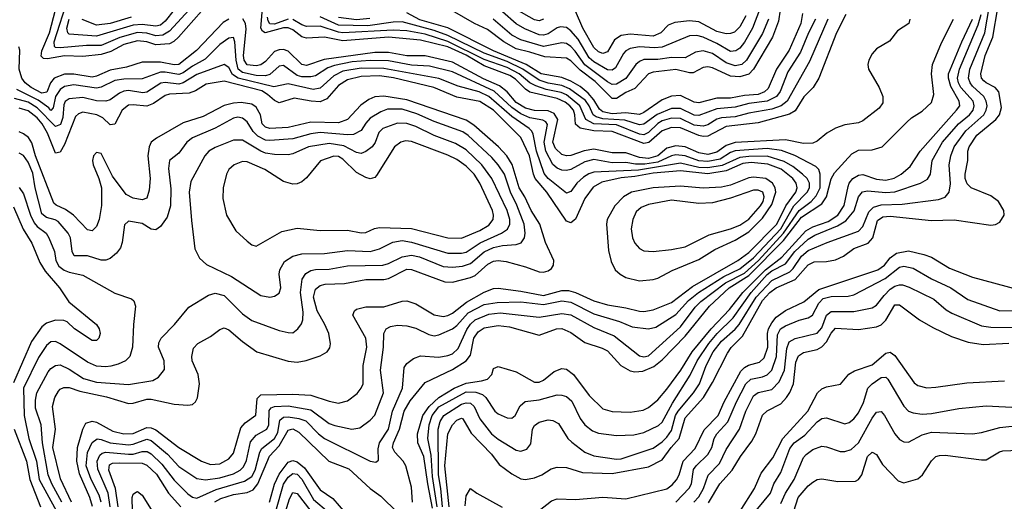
# Model space of a CAD drawing. Header units: inches. Extents: x 990535 to 1117859, y 769386 to 892122.
# Tile 385 of 656: x 1084593 to 1088910, y 795354 to 797467. Entities that reach past the tile are written whole.
import ezdxf

# ---------------------------------------------------------------- set-up
doc = ezdxf.new("R2010")
doc.units = ezdxf.units.IN
doc.header["$MEASUREMENT"] = 0
doc.layers.add('B0789', color=7, linetype='Continuous')

msp = doc.modelspace()

# ---------------------------------------------------------------- linework, layer by layer
at = {"layer": 'B0789', "color": 5}
for points, elevation in [([(1085353.4, 797530), (1085250, 797417), (1085221.1, 797398.9), (1085190, 797396.2), (1085150, 797407.8), (1085110, 797411), (1085031.5, 797388.5), (1084950, 797353.8), (1084886.4, 797353.6), (1084770, 797343.6), (1084750, 797346), (1084744.9, 797350), (1084743.9, 797370), (1084807.5, 797567.5)], 2960), ([(1085390, 797505.3), (1085289.4, 797390), (1085269, 797371), (1085250, 797361.9), (1085190, 797357.5), (1085150, 797370.7), (1085110, 797375.1), (1085050, 797358.6), (1084991.9, 797328.1), (1084950, 797314), (1084870, 797306.1), (1084790, 797308.1), (1084715.5, 797295.5), (1084697.1, 797297.1), (1084687.4, 797307.4), (1084690.4, 797330), (1084723.4, 797410), (1084749.9, 797509.9)], 2980), ([(1085270, 797510), (1085230, 797460.1), (1085210, 797444), (1085190, 797439.1), (1085130, 797446.4), (1085090, 797443.9), (1084930, 797395), (1084810, 797404.3), (1084803.8, 797410), (1084799.3, 797430), (1084809.4, 797470)], 2940), ([(1088215.1, 797490), (1088174.4, 797410), (1088096.8, 797210), (1088071.7, 797170), (1088031.5, 797128.5), (1087992.5, 797067.5), (1087967.3, 797052.7), (1087830, 797014.3), (1087690, 796998.7), (1087610, 796956.5), (1087590, 796954.8), (1087570, 796959.6), (1087490, 796992.4), (1087450, 796994.4), (1087410, 796980.1), (1087351.5, 796928.5), (1087330, 796924.5), (1087190, 796976.7), (1087110, 796980.1), (1087050, 796991.7), (1087029.3, 797009.3), (1087027.5, 797050), (1087021.2, 797070), (1087005, 797090), (1086984.9, 797104.9), (1086950, 797121.3), (1086829.8, 797149.8), (1086810, 797162.8), (1086766.2, 797206.2), (1086742, 797222), (1086630, 797265.1), (1086550, 797312.1), (1086470, 797348), (1086350, 797377.6), (1086210, 797391), (1086010, 797374.3), (1085930, 797390.9), (1085850, 797385.6), (1085830, 797392.1), (1085790, 797423.2), (1085770, 797432.1), (1085750, 797431.7), (1085669.4, 797409.4), (1085656.8, 797416.8), (1085650.4, 797430), (1085657.1, 797517.1)], 2980), ([(1086446.6, 795330), (1086439.8, 795410), (1086429, 795470), (1086427.3, 795670), (1086436, 795704), (1086452.6, 795730), (1086530, 795779.4), (1086550, 795786.6), (1086570, 795784.7), (1086585, 795770), (1086610, 795715.6), (1086661.1, 795650), (1086690, 795626.5), (1086770, 795578.1), (1086790, 795574.2), (1086817, 795583), (1086833.3, 795606.7), (1086841.8, 795670), (1086850, 795686.3), (1086870, 795701), (1086910, 795711.5), (1086930, 795708.9), (1086955.9, 795695.9), (1086996.4, 795630), (1087013, 795613), (1087070, 795569.5), (1087110, 795553.1), (1087210, 795538.3), (1087230, 795540.1), (1087370, 795586.9), (1087410, 795615.4), (1087430, 795634.8), (1087450, 795664), (1087468.5, 795730), (1087479.8, 795750), (1087547.5, 795830), (1087573.6, 795870), (1087603.3, 795950), (1087633.2, 796010), (1087670, 796056.6), (1087730, 796109), (1087747.8, 796130), (1087822, 796250), (1087890, 796322.7), (1087970, 796360.4), (1087984.5, 796375.5), (1088019.9, 796430), (1088050, 796455.1), (1088132.9, 796490), (1088270, 796538.7), (1088290, 796560.5), (1088315.9, 796624.1), (1088335.6, 796644.4), (1088370, 796654.9), (1088462.7, 796657.3), (1088621.7, 796678.3), (1088650.8, 796689.2), (1088668.5, 796710), (1088673.6, 796746.4), (1088667.7, 796830), (1088675.6, 796870), (1088690.6, 796910), (1088741.1, 796978.9), (1088820.3, 797050), (1088830.8, 797070), (1088834.1, 797090), (1088830.6, 797110), (1088819.8, 797130), (1088770, 797175.8), (1088759.5, 797190), (1088753.3, 797210), (1088758.1, 797250), (1088823.8, 797410), (1088844.5, 797530)], 2940), ([(1086475.4, 795330), (1086457.4, 795510), (1086469.6, 795650.4), (1086489.9, 795690), (1086510, 795709.6), (1086530, 795718.8), (1086535.1, 795715.1), (1086572.3, 795652.3), (1086661.1, 795561.1), (1086695.6, 795515.6), (1086750, 795474.7), (1086790, 795452.9), (1086811.1, 795448.9), (1086850, 795456.2), (1086882.2, 795470), (1086923.3, 795496.7), (1086950, 795504.2), (1086990, 795502), (1087060.5, 795480.5), (1087190, 795475.8), (1087350, 795505.3), (1087410, 795535.5), (1087448.6, 795590), (1087484.3, 795630), (1087510, 795720.1), (1087590.5, 795809.5), (1087630, 795874.7), (1087695.8, 796004.2), (1087711.9, 796028.1), (1087761.3, 796078.7), (1087850, 796235.3), (1087882.4, 796270), (1087910, 796290.9), (1087992.4, 796327.6), (1088050, 796391.2), (1088075.5, 796404.5), (1088130, 796406.3), (1088170, 796413.4), (1088204.9, 796430), (1088250, 796463.9), (1088312.7, 796487.3), (1088333.9, 796510), (1088353.6, 796586.4), (1088377.5, 796602.5), (1088410, 796605.1), (1088590, 796585.8), (1088690, 796589.1), (1088850, 796565.8), (1088871.5, 796568.5), (1088890, 796579.5), (1088908.8, 796610), (1088908.2, 796630), (1088883.9, 796670), (1088850, 796694.7), (1088764.3, 796730), (1088746.9, 796746.9), (1088737.6, 796770), (1088737.5, 796790), (1088750.4, 796849.6), (1088749.6, 796890), (1088755.2, 796910), (1088790, 796961.2), (1088873.3, 797030), (1088888.8, 797050), (1088897.5, 797082.5), (1088885.9, 797150), (1088869.4, 797169.4), (1088830, 797190), (1088819.7, 797199.7), (1088810.3, 797210), (1088806.8, 797230), (1088825.3, 797310), (1088859.4, 797390), (1088880.7, 797519.3)], 2920), ([(1087927.2, 797510), (1087919.8, 797460.2), (1087893.8, 797390), (1087810, 797249.9), (1087790, 797228.2), (1087750, 797216.4), (1087710, 797220.2), (1087630, 797256.4), (1087610, 797260.6), (1087590, 797257.1), (1087545.8, 797234.2), (1087530, 797234.1), (1087470, 797249.1), (1087370, 797237.6), (1087350, 797229.4), (1087290, 797165.8), (1087250, 797147.9), (1087210, 797121.6), (1087190, 797122.2), (1087116.7, 797196.7), (1087050, 797245.3), (1087010, 797286.9), (1086990, 797298.8), (1086895.8, 797304.2), (1086830, 797325.5), (1086770, 797338.7), (1086715, 797370), (1086644.3, 797424.3), (1086587.4, 797450), (1086490, 797505.5)], 2880), ([(1087835.9, 797510), (1087805.2, 797430), (1087770, 797369), (1087750, 797342.6), (1087733.2, 797330), (1087710, 797328.3), (1087650, 797362.9), (1087590, 797390.2), (1087562.3, 797397.7), (1087530, 797396.8), (1087410, 797347.2), (1087376.3, 797343.7), (1087310, 797348.1), (1087270, 797340.3), (1087250, 797330.3), (1087240.4, 797319.6), (1087204.6, 797255.4), (1087190, 797246.5), (1087170, 797247.4), (1087110, 797282.9), (1087090, 797299.9), (1087041.3, 797381.3), (1087010, 797418.5), (1086990, 797432.8), (1086964.7, 797435.3), (1086950, 797431.2), (1086910, 797404.6), (1086890, 797398.9), (1086870, 797401.4), (1086807.7, 797427.7), (1086770, 797449.3), (1086710, 797502.1)], 2840), ([(1086890, 797469), (1086870, 797462.2), (1086850, 797466), (1086770, 797511.8)], 2820), ([(1085510, 797469.6), (1085484.4, 797455.6), (1085367.5, 797332.5), (1085290, 797271), (1085270, 797268.5), (1085210, 797280.5), (1085130, 797281), (1085061.7, 797258.3), (1084990, 797246.1), (1084930, 797219.2), (1084910, 797214.9), (1084830, 797227.8), (1084790, 797227.6), (1084744.1, 797210), (1084727.3, 797190), (1084711.3, 797148.7), (1084690, 797145), (1084642.9, 797170), (1084617.5, 797190), (1084601.9, 797210), (1084590.2, 797250), (1084593.7, 797333.7), (1084588.6, 797348.6)], 3020), ([(1085081, 797479), (1084989.1, 797450.9), (1084930, 797442.6), (1084867.5, 797467.5)], 2920), ([(1088495, 797470), (1088491.2, 797450), (1088441.7, 797418.3), (1088407, 797373), (1088350, 797338.8), (1088330, 797317.6), (1088315.7, 797290), (1088311.5, 797270), (1088314.4, 797250), (1088360.9, 797170), (1088377.6, 797130), (1088377.8, 797102.2), (1088361, 797079), (1088290, 797023.2), (1088270, 797014.7), (1088210, 797005.7), (1088170, 796991.2), (1088131.3, 796970), (1088090, 796934.1), (1088070, 796924.8), (1088030, 796924.6), (1087950, 796939.5), (1087730, 796928.3), (1087690, 796914.5), (1087650, 796886.2), (1087610, 796876.1), (1087570, 796883.2), (1087510, 796908.8), (1087470, 796913.9), (1087430, 796902.9), (1087390, 796869.8), (1087350, 796858), (1087310, 796861.9), (1087250, 796882.6), (1087190, 796882.5), (1087110, 796899.4), (1087067.7, 796892.3), (1087010, 796871.6), (1086990, 796869.3), (1086970, 796875.4), (1086941.9, 796901.9), (1086930.2, 796930), (1086952, 797030), (1086936.1, 797056.1), (1086910, 797067.7), (1086850, 797069.4), (1086810, 797079.2), (1086770, 797104.2), (1086730, 797150.4), (1086697, 797177), (1086627.1, 797207.1), (1086490, 797280.7), (1086370, 797309), (1086290, 797308.6), (1086210, 797322.9), (1086150, 797323.8), (1085927.6, 797292.4), (1085850, 797266.8), (1085830, 797270.6), (1085770, 797329.6), (1085750, 797336.3), (1085730, 797335.4), (1085710, 797327.3), (1085670, 797284.5), (1085650, 797269.7), (1085630, 797265.2), (1085590, 797269.1), (1085576.4, 797290), (1085574.1, 797310), (1085585.2, 797425.2), (1085583.6, 797450), (1085571.4, 797471.4)], 3020), ([(1085770, 797469.4), (1085710, 797448.3), (1085690, 797449.7), (1085682.1, 797462.1), (1085679, 797479)], 2960), ([(1088136.3, 797470), (1088055.8, 797284.2), (1087958.4, 797110), (1087930.8, 797089.2), (1087890, 797075), (1087790, 797057.6), (1087730, 797041.5), (1087670, 797036.9), (1087650, 797030.2), (1087610, 797005.6), (1087590, 796999.6), (1087550, 797004.5), (1087490, 797033.2), (1087450, 797035.4), (1087410, 797022.8), (1087390, 797011.4), (1087350, 796971.7), (1087330, 796962.7), (1087310, 796965.6), (1087210, 797005.7), (1087110, 797010.3), (1087074.6, 797030), (1087048.9, 797090), (1086990, 797137.5), (1086967.6, 797147.6), (1086901.3, 797161.3), (1086856.4, 797176.4), (1086830, 797190.7), (1086782.1, 797230), (1086730, 797257.7), (1086630, 797292.8), (1086470, 797372.1), (1086370, 797404.5), (1086290, 797419.1), (1086230, 797421.2), (1086010, 797409), (1085990, 797411.9), (1085910, 797439.5), (1085850, 797438), (1085830, 797444.6), (1085790, 797467.9)], 2960), ([(1088082.3, 797470), (1088051.4, 797410), (1088015.7, 797324.3), (1087961.2, 797238.8), (1087927.7, 797152.3), (1087910.8, 797130), (1087870, 797109.4), (1087790, 797098.9), (1087730, 797082.9), (1087650, 797076.3), (1087570, 797046.2), (1087550, 797048.2), (1087490, 797077.3), (1087450, 797077.1), (1087388.2, 797051.8), (1087330, 797009), (1087310, 797006.6), (1087246.4, 797026.4), (1087150, 797032.6), (1087120.4, 797040.4), (1087106.7, 797050), (1087090.1, 797090), (1087072.9, 797112.9), (1087004.1, 797164.1), (1086970, 797178.1), (1086910, 797189.1), (1086870, 797201.6), (1086798.7, 797250), (1086730, 797283.8), (1086630, 797320.3), (1086470, 797398.3), (1086410, 797420.5), (1086270, 797457.9), (1086230, 797456.5), (1086119.4, 797440.6), (1085990, 797443.9), (1085910, 797479.7)], 2940), ([(1086127.6, 797472.4), (1086070, 797467.4), (1085990, 797476.5)], 2920), ([(1086315.3, 795350), (1086310, 795415.8), (1086285.9, 795510), (1086273.9, 795530), (1086237, 795570), (1086227.8, 795590), (1086231.1, 795610), (1086257.4, 795670), (1086278.3, 795750), (1086305.1, 795794.9), (1086370, 795875), (1086490, 795932.6), (1086550.3, 795970), (1086570, 795994.6), (1086583.4, 796070), (1086602.9, 796097.1), (1086630, 796115.5), (1086690, 796125.5), (1086739.8, 796119.8), (1086870, 796083.4), (1086947.1, 796110), (1086970, 796111.6), (1087010, 796094.2), (1087070, 796051.3), (1087146.4, 796026.4), (1087170, 796013.9), (1087228.9, 795950), (1087270, 795925.8), (1087290, 795921.9), (1087325.5, 795925.5), (1087373.9, 795946.1), (1087410, 795975.3), (1087510, 796078.2), (1087616.6, 796210), (1087704, 796290), (1087790, 796344.3), (1087941.5, 796498.5), (1088020, 796600), (1088110, 796659.6), (1088130.6, 796690), (1088151.2, 796768.8), (1088164.8, 796795.2), (1088241.5, 796878.5), (1088270, 796894.4), (1088330, 796895.5), (1088374.5, 796910), (1088482.2, 797017.8), (1088503.4, 797036.6), (1088550, 797065.6), (1088590, 797103.4), (1088601.2, 797138.8), (1088590.8, 797230), (1088595.2, 797270), (1088633.8, 797366.2), (1088687.1, 797470)], 3020), ([(1088025.2, 797494.8), (1088017.3, 797450), (1087966.9, 797333.1), (1087910.8, 797250), (1087874.4, 797165.6), (1087857.8, 797150), (1087830, 797139.1), (1087770, 797134.1), (1087710, 797123.1), (1087650, 797123.4), (1087570, 797102.3), (1087550, 797105.2), (1087490, 797134.4), (1087450, 797132.1), (1087410, 797115.7), (1087330, 797060.3), (1087310, 797051.7), (1087250, 797058.5), (1087190, 797054.4), (1087150, 797063.3), (1087135, 797075), (1087110, 797115.8), (1087085, 797145), (1087050, 797173.7), (1087010, 797197.4), (1086970, 797213), (1086878.6, 797230), (1086813.5, 797270), (1086670.5, 797330.5), (1086470, 797430.9), (1086346.8, 797466.8), (1086290, 797496.7)], 2920), ([(1086403.4, 795323.4), (1086382.1, 795430), (1086365.2, 795550), (1086338.4, 795610), (1086337.1, 795650), (1086360.2, 795730), (1086387.5, 795770), (1086430, 795808.7), (1086497.4, 795850), (1086550, 795872.7), (1086618.2, 795881.8), (1086644, 795890), (1086662.7, 795910), (1086670, 795936), (1086690, 795945.4), (1086770, 795922.7), (1086850, 795877.1), (1086870, 795877.2), (1086890, 795885.5), (1086936.4, 795923.6), (1086970, 795937.3), (1086990, 795933.3), (1087020.5, 795910), (1087090, 795817.6), (1087150, 795759.8), (1087190, 795748.4), (1087270, 795745.1), (1087325.9, 795754.1), (1087350, 795765.7), (1087390, 795799.2), (1087430, 795845.7), (1087491.2, 795928.8), (1087541, 796010), (1087624.1, 796110), (1087704.7, 796195.3), (1087763.2, 796270), (1087862.2, 796370), (1087934.3, 796425.7), (1088039.2, 796540.8), (1088070, 796558.5), (1088137.9, 796582.1), (1088179.4, 796610), (1088207.7, 796652.3), (1088224.7, 796735.3), (1088230, 796750.5), (1088245.6, 796770), (1088270, 796785.3), (1088290, 796787.5), (1088350, 796767), (1088390, 796762.7), (1088427.5, 796772.5), (1088457.1, 796790), (1088496.9, 796823.1), (1088540.5, 796890), (1088700.9, 797070), (1088714.2, 797090), (1088712.6, 797110), (1088674.7, 797174.7), (1088665, 797210), (1088665.8, 797230), (1088723.4, 797370), (1088770.3, 797470)], 2980), ([(1086423.9, 795330), (1086403.4, 795463.4), (1086396.9, 795556.9), (1086381.8, 795630), (1086388.3, 795690), (1086401.8, 795730), (1086430, 795768.7), (1086550, 795833.7), (1086592.8, 795832.8), (1086622.6, 795822.6), (1086636.2, 795810), (1086676.6, 795750), (1086690, 795737.9), (1086730, 795720.2), (1086750, 795718.8), (1086764.7, 795730), (1086786.9, 795773.1), (1086808.9, 795791.1), (1086870, 795798.9), (1086950, 795820.4), (1086970, 795819.6), (1086990, 795813.7), (1087013.8, 795793.8), (1087050, 795717.1), (1087070, 795689.4), (1087103.7, 795663.7), (1087130, 795653.4), (1087210, 795642.3), (1087285.4, 795645.4), (1087330, 795655.4), (1087393.7, 795686.3), (1087410, 795701.7), (1087454.8, 795785.2), (1087532.8, 795907.2), (1087563, 795970), (1087614, 796046), (1087650.7, 796090), (1087721.7, 796158.3), (1087799.6, 796270), (1087870, 796348.8), (1087890, 796364.5), (1087950, 796395.4), (1087990.8, 796450), (1088050, 796504.2), (1088078.8, 796521.2), (1088177.8, 796562.2), (1088215.3, 796584.7), (1088250.8, 796629.2), (1088270, 796690.2), (1088288, 796712), (1088310, 796716.2), (1088390, 796708.4), (1088430, 796712.1), (1088542.7, 796750), (1088572.5, 796767.5), (1088586.3, 796790), (1088594.2, 796850), (1088639.5, 796930), (1088709.3, 797010.7), (1088756.5, 797050), (1088773.1, 797070), (1088777.9, 797090), (1088772.7, 797110), (1088718.6, 797170), (1088708.5, 797190), (1088705.3, 797210), (1088713, 797250), (1088795.7, 797444.3), (1088807.7, 797490)], 2960), ([(1087875.8, 797470), (1087850, 797407.3), (1087779.5, 797290), (1087758.3, 797270), (1087730, 797264.6), (1087690, 797278.6), (1087630, 797319.3), (1087589.4, 797330.6), (1087555.7, 797324.3), (1087510, 797300.3), (1087450, 797301.7), (1087390, 797292.7), (1087330, 797291.9), (1087310, 797283.4), (1087294.2, 797270), (1087250.4, 797209.6), (1087210, 797184), (1087190, 797183.4), (1087170, 797193.9), (1087070, 797268.9), (1087029, 797329), (1087010, 797349.9), (1086990, 797362.1), (1086970, 797365.2), (1086890, 797349.5), (1086790, 797378.2), (1086750, 797399.5), (1086669.1, 797469.1)], 2860), ([(1087775.9, 797484.1), (1087750, 797436.2), (1087726.8, 797413.2), (1087710, 797406.4), (1087690, 797405.7), (1087650, 797415.3), (1087570, 797458.5), (1087530, 797462.1), (1087465.3, 797454.7), (1087436.4, 797443.6), (1087403.3, 797410), (1087370, 797394.4), (1087270, 797403.8), (1087230, 797397.7), (1087201.4, 797378.6), (1087170, 797325.9), (1087150, 797318.6), (1087130, 797325.9), (1087110, 797345.6), (1087061.8, 797430), (1087030, 797505)], 2820), ([(1084990, 795330), (1084980.4, 795390), (1084935.1, 795495.1), (1084932.9, 795530), (1084943.6, 795556.4), (1084954.5, 795565.5), (1084970, 795569), (1085070, 795560.2), (1085090, 795561.2), (1085130, 795572.5), (1085152, 795572), (1085170, 795561.5), (1085216.2, 795516.2), (1085270, 795446.2), (1085330, 795387.2), (1085350, 795371.9), (1085370, 795367.8), (1085453.7, 795406.3), (1085578.2, 795441.8), (1085610, 795462.2), (1085625.1, 795490), (1085645.4, 795570), (1085653.8, 795586.2), (1085710.6, 795630), (1085724.1, 795655.9), (1085734, 795710), (1085750, 795722.6), (1085770, 795724.9), (1085817.4, 795717.4), (1085847, 795707), (1085903.1, 795650), (1085930, 795629.3), (1086130, 795529.4), (1086154.7, 795525.3), (1086166.3, 795533.7), (1086164.1, 795584.1), (1086170.9, 795610), (1086209.3, 795670), (1086227.8, 795750), (1086271.4, 795850), (1086278.8, 795941.2), (1086290, 795959.2), (1086319.4, 795980.6), (1086350, 795992.6), (1086430, 795986.9), (1086470, 795993.3), (1086490, 796001.5), (1086515.5, 796024.5), (1086552.9, 796107.1), (1086569.4, 796130.6), (1086590, 796149.5), (1086650, 796175.8), (1086699.6, 796180.4), (1086870, 796161.3), (1086970, 796177.8), (1087010, 796171.9), (1087110, 796116.4), (1087199.9, 796079.9), (1087310, 795992.6), (1087330, 795988), (1087350, 795992.3), (1087490, 796119.9), (1087554.3, 796205.7), (1087579, 796230), (1087688, 796312), (1087770, 796354.4), (1087832.3, 796410), (1087941.8, 796530), (1088010, 796629.4), (1088062.6, 796670), (1088085.1, 796694.9), (1088102.2, 796730), (1088102.5, 796790), (1088096.3, 796810), (1088083, 796823), (1087991.2, 796871.2), (1087932.9, 796892.9), (1087870, 796902.1), (1087730, 796892), (1087710, 796884.5), (1087664.1, 796855.9), (1087610, 796844.9), (1087570, 796848.6), (1087510, 796870.3), (1087470, 796874.9), (1087450, 796870.6), (1087390, 796841.6), (1087333.4, 796833.4), (1087293.5, 796833.5), (1087250, 796840.5), (1087190, 796838.7), (1087110, 796853.2), (1087070, 796843.3), (1087010, 796810.6), (1086990, 796804.8), (1086970, 796806.9), (1086950, 796815.2), (1086930, 796832.2), (1086899.9, 796890), (1086892.2, 796930), (1086906.9, 797006.9), (1086899.2, 797019.2), (1086886.9, 797026.9), (1086830, 797036), (1086790, 797054.1), (1086750, 797081.7), (1086673.8, 797153.8), (1086490, 797237.8), (1086390, 797263.1), (1086310, 797267.3), (1086210, 797286.3), (1086130, 797288), (1086050, 797281.9), (1085973.8, 797266.2), (1085944.1, 797255.9), (1085890, 797220.7), (1085870, 797216.5), (1085830, 797216.2), (1085810, 797222.1), (1085750, 797266.2), (1085730, 797262.8), (1085690, 797227.1), (1085670, 797220.8), (1085630, 797222.4), (1085570, 797235.7), (1085550.4, 797250.4), (1085541.4, 797290), (1085536.5, 797370), (1085530, 797389.8), (1085510, 797386.5), (1085470, 797358.1), (1085405.9, 797294.1), (1085350, 797263.6), (1085310, 797233.7), (1085290, 797226.5), (1085230, 797237.2), (1085210, 797236.7), (1085130, 797207.1), (1085050, 797206.6), (1085010, 797200.2), (1084950, 797170.5), (1084930, 797166.7), (1084830, 797181.7), (1084790, 797174.8), (1084770, 797160.5), (1084750, 797130), (1084739.3, 797080.7), (1084730, 797069), (1084721.2, 797081.2), (1084674.6, 797114.6), (1084580.5, 797160.5)], 3040), ([(1084950.4, 795350), (1084941.3, 795381.3), (1084906.1, 795450), (1084884.7, 795510), (1084890, 795567.3), (1084910, 795611.3), (1084932.6, 795627.4), (1084950, 795625.3), (1084990, 795610), (1085070, 795601.2), (1085090, 795603.9), (1085150, 795625.9), (1085170, 795621.2), (1085240.9, 795560.9), (1085290, 795507), (1085370, 795454), (1085408, 795448), (1085470, 795457), (1085530, 795474.5), (1085559.1, 795490), (1085574.7, 795505.3), (1085587.1, 795532.9), (1085605.1, 795614.9), (1085630, 795643.5), (1085677, 795670), (1085685.8, 795690), (1085687.2, 795752.8), (1085696, 795764), (1085709.8, 795770), (1085770, 795772.7), (1085870, 795754.7), (1085950, 795695.3), (1085974, 795686), (1086049.2, 795670.8), (1086083.7, 795676.3), (1086130, 795709.3), (1086150, 795732.3), (1086187.7, 795830), (1086175.2, 795930), (1086188.2, 796030), (1086189.9, 796090.1), (1086199.2, 796110), (1086219.3, 796120.7), (1086250, 796127.3), (1086290, 796124.1), (1086330, 796113.8), (1086386.2, 796086.2), (1086410, 796080.5), (1086430, 796083.7), (1086490, 796110.7), (1086510, 796125.6), (1086559, 796181), (1086630, 796216.9), (1086686.1, 796226.1), (1086790, 796228.9), (1086890, 796217.9), (1086970, 796233.5), (1087010, 796228.4), (1087110, 796176.6), (1087223, 796143), (1087278.9, 796118.9), (1087350, 796110.8), (1087382.2, 796117.8), (1087470, 796173.6), (1087524.9, 796235.1), (1087569, 796270), (1087679.8, 796340.2), (1087750, 796374.3), (1087810, 796422.9), (1087930.5, 796550), (1087987.6, 796650), (1088045.8, 796710), (1088055.4, 796730), (1088055.8, 796750), (1088045.3, 796770), (1088025.7, 796790), (1087983.3, 796823.3), (1087945.2, 796845.2), (1087870, 796868.2), (1087790, 796866.9), (1087750, 796863), (1087672.4, 796827.6), (1087610, 796817.4), (1087570, 796819.4), (1087490, 796837.4), (1087306.3, 796806.3), (1087110, 796798.2), (1087088.8, 796791.3), (1087064.4, 796775.6), (1087036.3, 796750), (1087010, 796713.6), (1086990, 796705.4), (1086910, 796770.3), (1086892.2, 796792.2), (1086859.4, 796890), (1086844.5, 796964.5), (1086837.7, 796977.7), (1086826.9, 796990), (1086750, 797042.8), (1086650.5, 797130), (1086607.8, 797150), (1086515.2, 797175.2), (1086430, 797209.3), (1086190, 797253.2), (1086090, 797254.3), (1086010, 797241.3), (1085970, 797221.5), (1085910, 797167.4), (1085879.1, 797160.9), (1085770, 797185.2), (1085707.5, 797172.5), (1085551.1, 797211.1), (1085526.6, 797226.6), (1085510, 797257.9), (1085490, 797271.3), (1085370, 797227), (1085310, 797189.5), (1085290, 797185), (1085230, 797192.2), (1085211.9, 797188.1), (1085150.2, 797149.8), (1085133.3, 797146.7), (1085070, 797156.2), (1085050, 797154.3), (1085030, 797144.9), (1084990, 797115.4), (1084970.9, 797109.1), (1084930, 797111.5), (1084870, 797125.2), (1084810, 797120.4), (1084791.7, 797108.3), (1084786, 797094), (1084782.2, 797037.8), (1084772, 797008), (1084750, 796997.9), (1084670, 797080.5), (1084630, 797105.2), (1084570, 797121)], 3060), ([(1084911.4, 795331.4), (1084900.3, 795370), (1084854.6, 795474.6), (1084843.6, 795530), (1084846.1, 795590), (1084870, 795670.3), (1084883.5, 795696.5), (1084910, 795705.4), (1084930, 795700.9), (1085001, 795661), (1085050, 795649.3), (1085090, 795651.7), (1085150, 795677.4), (1085170, 795676.9), (1085190, 795667), (1085290, 795589.7), (1085390, 795530.5), (1085430, 795514.7), (1085470, 795518.4), (1085510, 795540.9), (1085530, 795564.4), (1085563.1, 795676.9), (1085581.5, 795698.5), (1085628.6, 795731.4), (1085634.6, 795805.4), (1085650, 795820.8), (1085790, 795823.4), (1085870, 795819), (1085950, 795793), (1085990, 795785.1), (1086030, 795794.8), (1086072.7, 795827.3), (1086090.3, 795849.7), (1086098.9, 795870), (1086099.3, 795950), (1086115.3, 796030), (1086109.9, 796070), (1086054, 796170), (1086060.6, 796190), (1086070, 796197.5), (1086110, 796207.7), (1086190, 796206.9), (1086270, 796232.6), (1086290, 796233.8), (1086330, 796220.5), (1086410, 796172), (1086450, 796164.7), (1086470, 796169), (1086490, 796180.1), (1086552.4, 796227.6), (1086630, 796272.3), (1086670, 796288.4), (1086690, 796288.5), (1086790, 796276.7), (1086890, 796257.4), (1086970, 796278.2), (1086998.6, 796278.6), (1087030, 796269.5), (1087110, 796233.7), (1087170, 796215.4), (1087250, 796203.3), (1087310, 796188.1), (1087330, 796186.7), (1087370, 796193.6), (1087450, 796226.1), (1087543.1, 796296.9), (1087741.7, 796410), (1087790, 796445.5), (1087911.9, 796570), (1087951.2, 796650), (1087995.7, 796710), (1088001.5, 796730), (1087997, 796750), (1087982.7, 796770), (1087931.1, 796811.1), (1087873, 796833), (1087800.6, 796840.6), (1087763.1, 796836.9), (1087690, 796804.3), (1087610, 796790.2), (1087490, 796804.1), (1087370, 796794.5), (1087290, 796778.8), (1087230, 796773.5), (1087145.2, 796754.8), (1087107.5, 796732.5), (1087070, 796682.6), (1087030, 796592), (1087010, 796575.2), (1086990, 796582.8), (1086904.1, 796710), (1086853.4, 796770), (1086844.9, 796790), (1086827.4, 796870), (1086790.5, 796950.5), (1086670, 797070.9), (1086610, 797107.6), (1086510, 797127.3), (1086409.3, 797169.3), (1086231.5, 797211.5), (1086170, 797220.5), (1086090, 797217.9), (1086030, 797203.6), (1085990, 797178.7), (1085939.6, 797120.4), (1085910, 797107.2), (1085870.9, 797109.1), (1085796.8, 797123.2), (1085730, 797103.1), (1085710, 797112.8), (1085679.7, 797139.7), (1085654.7, 797154.7), (1085490, 797196.9), (1085410, 797184.1), (1085364.2, 797155.8), (1085335.2, 797144.8), (1085250, 797140.6), (1085230, 797134.9), (1085180.1, 797099.9), (1085150, 797087.5), (1085090, 797094.3), (1085070, 797092.1), (1085042.5, 797070), (1085010, 797008.3), (1084990, 797005.4), (1084956.7, 797036.7), (1084930.4, 797050.4), (1084870, 797061.6), (1084850, 797054.5), (1084837.5, 797042.5), (1084790, 796919), (1084770, 796885.6), (1084750, 796882.2), (1084715.5, 796970), (1084690.8, 797010), (1084670, 797036), (1084630, 797067.2), (1084590, 797078.9)], 3080), ([(1084820.6, 795350), (1084772.5, 795452.5), (1084737.7, 795590), (1084749.7, 795670), (1084737.3, 795770), (1084747.6, 795810), (1084763.1, 795836.9), (1084770, 795845.6), (1084787.1, 795852.9), (1084810, 795852.8), (1084857.1, 795837.1), (1084972.8, 795812.8), (1085070, 795783.4), (1085090, 795784.1), (1085150, 795801.4), (1085170, 795802.4), (1085270, 795780.6), (1085330, 795776), (1085350, 795779.1), (1085363.1, 795790), (1085372.7, 795807.3), (1085381.3, 795870), (1085375.2, 795910), (1085349.7, 795970), (1085348.2, 795990), (1085354.5, 796025.5), (1085373.8, 796046.2), (1085430, 796077.1), (1085470, 796107.8), (1085490, 796115), (1085510, 796106.7), (1085570, 796055.4), (1085632.9, 796010), (1085770, 795968.2), (1085810, 795964.8), (1085848.2, 795971.8), (1085910, 795992), (1085941.2, 796010), (1085952.1, 796027.9), (1085955, 796045), (1085948.8, 796090), (1085931.4, 796130), (1085896.6, 796190), (1085881.7, 796250), (1085890, 796285.4), (1085910, 796301.1), (1085932.8, 796307.2), (1086017, 796310), (1086110, 796327), (1086190, 796327.4), (1086210, 796332.3), (1086290, 796372.4), (1086310, 796370.8), (1086456.8, 796316.8), (1086490, 796314.8), (1086570, 796335.3), (1086590, 796344.8), (1086644.9, 796395.1), (1086670, 796407.5), (1086690, 796410.7), (1086726, 796406), (1086810, 796382.9), (1086870, 796360.4), (1086890, 796359.1), (1086910, 796364.8), (1086924.3, 796375.7), (1086933.6, 796390), (1086935, 796410), (1086897.9, 796490), (1086873.9, 796570), (1086835.3, 796630), (1086808.3, 796690), (1086783, 796730), (1086752.5, 796832.5), (1086728, 796870), (1086692.1, 796910), (1086584.7, 797004.7), (1086550, 797026.8), (1086290, 797114.9), (1086190, 797131.4), (1086150.6, 797129.4), (1086123, 797117), (1086088.4, 797091.6), (1086030.8, 797029.2), (1085990, 797014.7), (1085870, 797018.3), (1085770, 796994.3), (1085690, 796990.2), (1085670, 796995.8), (1085655.8, 797010), (1085648.1, 797050), (1085630, 797083.1), (1085610, 797096.5), (1085563.5, 797103.5), (1085530, 797101.2), (1085490, 797091.1), (1085397.5, 797042.5), (1085310, 797014.5), (1085192.6, 796947.4), (1085169.5, 796930), (1085160.6, 796910), (1085154.5, 796870), (1085165.2, 796770), (1085161, 796719), (1085150, 796684.5), (1085130, 796676.3), (1085090, 796684.4), (1085060.4, 796700.4), (1085000, 796780), (1084950, 796880.8), (1084930, 796884.5), (1084916.2, 796870), (1084911.9, 796850), (1084915.3, 796830), (1084940.6, 796770), (1084951.8, 796730), (1084951.6, 796651.6), (1084941.6, 796590), (1084930, 796560.5), (1084910, 796541.4), (1084890, 796545), (1084828.5, 796610), (1084793.7, 796633.7), (1084752.7, 796652.7), (1084742.7, 796662.7), (1084662, 796870), (1084646.5, 796926.5), (1084631.4, 796950), (1084610, 796966.9), (1084590, 796974.6)], 3120), ([(1084778.2, 795350), (1084733.7, 795430), (1084718.2, 795470), (1084693.4, 795610), (1084687.1, 795690), (1084662.7, 795762.7), (1084662.3, 795797.7), (1084668.5, 795830), (1084718.3, 795921.7), (1084730, 795937), (1084749.8, 795950), (1084770, 795952.1), (1084810, 795934.2), (1084873.2, 795893.2), (1084930, 795877.3), (1085070, 795867), (1085176, 795884), (1085201.9, 795898.1), (1085227.7, 795932.3), (1085226.7, 795970), (1085202, 796030), (1085203.6, 796050), (1085213.1, 796070), (1085271.9, 796130), (1085334.1, 796205.9), (1085421.3, 796258.7), (1085450, 796266.7), (1085490, 796256.9), (1085570, 796177.2), (1085610, 796147.7), (1085730, 796103.7), (1085770, 796094), (1085790, 796093.8), (1085812.1, 796110), (1085828, 796132), (1085834.1, 796150), (1085836, 796184), (1085824.6, 796270), (1085830.8, 796329.2), (1085847, 796353), (1085870, 796366.6), (1085890, 796371.5), (1085950, 796372.8), (1086030, 796387.2), (1086185.6, 796390), (1086210, 796396.7), (1086270, 796426.7), (1086310, 796433.8), (1086346.2, 796426.2), (1086450, 796384.5), (1086490, 796381), (1086534, 796386), (1086570, 796397.2), (1086630, 796448.5), (1086670, 796467.3), (1086710, 796476.2), (1086770, 796481), (1086792.2, 796487.8), (1086805.6, 796510), (1086809.1, 796530), (1086804.2, 796570), (1086773, 796653), (1086745.3, 796710), (1086717.9, 796790), (1086691.4, 796830), (1086662.5, 796862.5), (1086558.8, 796958.8), (1086535.3, 796975.3), (1086410, 797019.9), (1086334.5, 797054.5), (1086270, 797074.7), (1086205.7, 797074.3), (1086176.6, 797063.4), (1086130, 797034.8), (1086110, 797012.8), (1086090, 796980.5), (1086056.9, 796963.1), (1086030, 796961.3), (1085910, 796972.1), (1085870, 796966.2), (1085790, 796944.3), (1085690, 796937.1), (1085670, 796939.2), (1085636.4, 796956.4), (1085616, 796976), (1085590, 797019.3), (1085570, 797035.4), (1085550, 797039), (1085530, 797035.1), (1085450, 796992), (1085350, 796949.4), (1085325.2, 796930), (1085290, 796881.9), (1085250.1, 796850), (1085245.2, 796814.8), (1085255.5, 796724.5), (1085254.4, 796650), (1085239.5, 796600.5), (1085210, 796559.8), (1085190, 796545.7), (1085170, 796548.2), (1085130, 796572.6), (1085070, 796582.6), (1085052.7, 796567.3), (1085042.1, 796490), (1085034.2, 796465.8), (1085017.5, 796442.5), (1084990, 796419.8), (1084970, 796412.2), (1084950, 796412.5), (1084890.7, 796430.7), (1084831.2, 796431.2), (1084823.1, 796450), (1084815.7, 796510), (1084804.7, 796530), (1084761.1, 796581.1), (1084749.1, 796589.1), (1084710, 796599.5), (1084690, 796615.3), (1084660.9, 796730), (1084650, 796794.5), (1084630, 796841.9), (1084610, 796872), (1084590, 796881.8)], 3140), ([(1084590, 796730.4), (1084610, 796703.4), (1084640.1, 796610), (1084656, 796576), (1084670, 796559.4), (1084708.3, 796530), (1084721, 796510), (1084745.2, 796450), (1084751.3, 796410), (1084765.1, 796385.1), (1084788, 796368), (1084810, 796359.3), (1084870, 796345.6), (1085010, 796267.1), (1085082.9, 796242.9), (1085093.8, 796233.8), (1085100.7, 796210), (1085091.8, 796130), (1085087.8, 796030), (1085076.5, 795990), (1085056.4, 795970), (1085024.5, 795955.5), (1084992.4, 795947.6), (1084970, 795944.2), (1084930, 795946.6), (1084890, 795965), (1084770, 796045.5), (1084750, 796054.4), (1084730, 796053.6), (1084710, 796037.4), (1084675.3, 795984.7), (1084610.2, 795850), (1084611.8, 795730), (1084633.1, 795630), (1084666, 795530), (1084678.8, 795450), (1084753.6, 795310)], 3160), ([(1084566.4, 796646.4), (1084608.7, 796548.7), (1084646.1, 796486.1), (1084681.9, 796401.9), (1084704.1, 796364.1), (1084767.3, 796290), (1084808.5, 796228.5), (1084929.7, 796130), (1084942, 796110), (1084946, 796090), (1084940.5, 796070), (1084930, 796059.5), (1084910, 796059.7), (1084833.8, 796110), (1084800.7, 796140.7), (1084787, 796147), (1084750, 796148.6), (1084710, 796134.9), (1084690, 796119.1), (1084645.1, 796054.9), (1084565.8, 795874.2)], 3180), ([(1086870, 795314.1), (1086924.2, 795355.8), (1086950, 795364.9), (1087030, 795361.4), (1087150, 795372.1), (1087250, 795364), (1087430, 795408.6), (1087453.9, 795426.1), (1087472.2, 795447.8), (1087483.9, 795470), (1087501.7, 795530), (1087554, 795586), (1087593.2, 795666.8), (1087655.6, 795730), (1087680.9, 795790), (1087754.8, 795925.2), (1087770, 795941.7), (1087788.9, 795951.1), (1087835.9, 795964.1), (1087856.3, 795983.7), (1087873.4, 796030), (1087871.9, 796090), (1087876.2, 796110), (1087890, 796137.5), (1087910, 796161.7), (1087950, 796191.6), (1088030.8, 796229.2), (1088096.2, 796283.8), (1088355.3, 796370), (1088383.8, 796390), (1088410, 796422.6), (1088436.6, 796443.4), (1088490, 796453), (1088557.4, 796437.4), (1088590, 796425.2), (1088670, 796377), (1088770, 796337.2), (1088970, 796282.8)], 2880), ([(1087470.3, 795350), (1087528.7, 795411.3), (1087537.8, 795430), (1087546.9, 795493.1), (1087558.5, 795510), (1087610, 795559.2), (1087627.2, 795590), (1087637.7, 795630), (1087649.9, 795650), (1087698.1, 795701.9), (1087735.7, 795790), (1087776.8, 795870), (1087798.5, 795890), (1087850, 795899.4), (1087870, 795908.6), (1087890.5, 795929.5), (1087911.3, 795988.8), (1087914.9, 796085.1), (1087929.2, 796110.8), (1087950, 796124.1), (1088010, 796148.9), (1088050, 796159.2), (1088069.3, 796170.7), (1088096, 796224), (1088116.3, 796243.7), (1088150, 796252.6), (1088225.8, 796254.2), (1088250, 796259.9), (1088387.7, 796332.3), (1088450, 796381.3), (1088470, 796385.5), (1088510, 796377.3), (1088590.2, 796330), (1088674.8, 796290), (1088750, 796239.8), (1088890, 796189.2), (1089150, 796192.7)], 2860), ([(1087548.3, 795350), (1087570, 795373.3), (1087590.8, 795410), (1087611.7, 795468.3), (1087660.4, 795519.6), (1087690, 795580.5), (1087748.1, 795670), (1087776.2, 795750), (1087810, 795816.4), (1087830, 795830.8), (1087890, 795844.7), (1087922.6, 795877.4), (1087945.9, 795930), (1087955.6, 796024.4), (1087966.6, 796053.4), (1087992.2, 796067.8), (1088090, 796092.1), (1088110, 796114.5), (1088130, 796171.1), (1088150, 796187), (1088250, 796186.3), (1088330, 796202.3), (1088350, 796214.8), (1088382.4, 796257.6), (1088410, 796284.8), (1088430, 796297.5), (1088450, 796304.3), (1088463.4, 796303.4), (1088493.1, 796293.1), (1088600.4, 796240.4), (1088654.7, 796194.7), (1088679.6, 796179.6), (1088810, 796123.3), (1088850, 796118.4), (1089030, 796116.7)], 2840), ([(1087613.3, 795346.7), (1087663.1, 795430), (1087717, 795490), (1087753.7, 795550), (1087802.8, 795617.2), (1087819.9, 795650), (1087850, 795732.1), (1087870, 795751.5), (1087930, 795781), (1087955.3, 795810), (1087970, 795831.5), (1087986.2, 795870), (1087995.9, 795964.1), (1088007.2, 795992.8), (1088030, 796006.6), (1088090, 796020.4), (1088110, 796031.2), (1088130, 796053.5), (1088150, 796091.2), (1088170, 796113.5), (1088270, 796107.4), (1088350, 796119.1), (1088370, 796128.9), (1088390, 796149.2), (1088430, 796215.9), (1088450, 796215.7), (1088538.5, 796150), (1088596.2, 796116.2), (1088677.6, 796077.6), (1088751.8, 796051.8), (1088817.7, 796042.3), (1088930, 796048.4)], 2820), ([(1087751.8, 795310), (1087815.1, 795410), (1087843.3, 795476.7), (1087894.9, 795545.1), (1087938.1, 795630), (1088048.6, 795750), (1088091.1, 795830), (1088110, 795847.8), (1088130, 795856.2), (1088192.3, 795867.7), (1088227.9, 795912.1), (1088253.6, 795926.4), (1088330, 795952.8), (1088390, 796003.4), (1088410, 796008.1), (1088430, 795993.9), (1088513.9, 795873.9), (1088530, 795861.6), (1088570, 795852.5), (1088610, 795854), (1088745.6, 795874.4), (1088910, 795882.5)], 2780), ([(1087753.7, 795230), (1087884.4, 795390), (1087899.5, 795430), (1087930, 795480.2), (1087970, 795585), (1087988, 795610), (1088035.4, 795644.6), (1088090, 795702.9), (1088110, 795716.6), (1088130, 795720.8), (1088210, 795693.7), (1088230, 795699.3), (1088250, 795715.8), (1088270, 795742), (1088293.1, 795786.9), (1088311.9, 795850), (1088330.5, 795870), (1088370, 795897.5), (1088390, 795899), (1088398.7, 795890), (1088470, 795771), (1088490, 795750.1), (1088510, 795741.5), (1088550, 795736.9), (1088590, 795739.4), (1088710, 795760.6), (1088830, 795772.2), (1088970, 795764.9)], 2760), ([(1087930, 795343.9), (1087950.3, 795390), (1087988.9, 795450), (1088030, 795545.4), (1088041.3, 795558.7), (1088070, 795580.6), (1088110, 795596.1), (1088130, 795593.5), (1088190, 795572.7), (1088210, 795572.1), (1088238.8, 795581.2), (1088270.2, 795609.8), (1088330, 795718.5), (1088350, 795745.4), (1088370, 795748.3), (1088384.8, 795730), (1088430.2, 795650), (1088450, 795625.6), (1088470, 795614.2), (1088490, 795613.2), (1088550, 795646), (1088590, 795657.2), (1088770, 795649.5), (1088810, 795655.4), (1088890, 795677.3), (1089063.8, 795696.2)], 2740), ([(1084569, 795670), (1084623.1, 795530), (1084637.4, 795450), (1084684.3, 795330)], 3180), ([(1085448.6, 795351.4), (1085474.3, 795365.7), (1085530, 795383.3), (1085590, 795392.5), (1085616.5, 795403.5), (1085637.3, 795430), (1085688.6, 795551.4), (1085730, 795597.6), (1085770, 795665.7), (1085790, 795671.8), (1085817.4, 795657.4), (1085947.8, 795530), (1086036.1, 795496.1), (1086130, 795410.1), (1086175.8, 795375.8), (1086250, 795304.3)], 3020), ([(1087986.8, 795310), (1088006.4, 795370), (1088050, 795421.1), (1088070, 795438.4), (1088090, 795448.9), (1088110, 795452.9), (1088180.3, 795440.3), (1088257.3, 795442.7), (1088270.2, 795449.8), (1088285.7, 795470), (1088309.6, 795550), (1088330, 795569.3), (1088350, 795559.1), (1088375.6, 795515.6), (1088444.4, 795444.4), (1088470, 795434.2), (1088530, 795452.9), (1088551.4, 795470), (1088590, 795531.1), (1088609.8, 795550), (1088625.1, 795554.9), (1088650, 795556.8), (1088810, 795535.3), (1088830, 795536.5), (1088888.7, 795571.3), (1088904, 795576), (1089010, 795579.2)], 2720), ([(1085024.7, 795330), (1085012.6, 795410), (1084983.6, 795490), (1084986, 795514), (1084999.4, 795520.6), (1085030, 795522.4), (1085130, 795521.1), (1085150, 795512.8), (1085192.5, 795472.5), (1085245.9, 795390), (1085299.3, 795330)], 3020), ([(1085688.2, 795350), (1085710, 795428.4), (1085730, 795472.8), (1085770, 795526.3), (1085790, 795532.8), (1085810, 795527.1), (1085841.1, 795501.1), (1085910, 795404), (1085965.7, 795365.7), (1086049.2, 795270)], 2980), ([(1085715.6, 795310), (1085750, 795429.1), (1085770, 795459.9), (1085790, 795476.2), (1085810, 795472.5), (1085830, 795451.7), (1085881.5, 795361.5), (1085946.1, 795306.1)], 2960), ([(1085089.1, 795250.9), (1085086.6, 795370), (1085090, 795385), (1085104.8, 795395.2), (1085110, 795396.5), (1085130, 795380.1), (1085170, 795317.4)], 2980), ([(1085746, 795270), (1085775.4, 795364.6), (1085790, 795392.2), (1085810, 795388.5), (1085870, 795311)], 2940), ([(1086546.4, 795333.6), (1086550, 795378), (1086570, 795410.2), (1086597.5, 795390), (1086707.8, 795327.8)], 2880)]:
    msp.add_lwpolyline(points, dxfattribs=dict(at, elevation=elevation))
for points, elevation in [([(1086250, 797012.5), (1086184.3, 796990), (1086167.7, 796972.3), (1086150.9, 796929.1), (1086138.2, 796910), (1086110, 796888.3), (1086090, 796879.9), (1086070, 796884.6), (1086014.2, 796914.2), (1085950, 796924.2), (1085858.6, 796910), (1085790, 796878.1), (1085770, 796874.4), (1085710, 796875.5), (1085670, 796882.3), (1085650, 796890.6), (1085570, 796939), (1085530, 796938.1), (1085450, 796906.7), (1085422, 796890), (1085404.8, 796870), (1085342.8, 796757.2), (1085335.9, 796710), (1085345.6, 796585.6), (1085361.4, 796461.4), (1085380.9, 796420.9), (1085412.4, 796392.4), (1085521, 796341), (1085650, 796256.5), (1085690, 796250.2), (1085710, 796254.7), (1085730, 796266.5), (1085737.3, 796290), (1085731.2, 796350), (1085734, 796370), (1085754.3, 796405.7), (1085790.6, 796429.4), (1085830, 796439.7), (1085930, 796441.2), (1086030, 796454.9), (1086129.9, 796450.1), (1086170, 796462.1), (1086228.4, 796491.6), (1086270, 796498.4), (1086310, 796491.5), (1086470, 796443.3), (1086530, 796442.8), (1086550, 796447.6), (1086611.3, 796488.7), (1086705.7, 796530), (1086731.6, 796548.4), (1086742.1, 796570), (1086742.2, 796590), (1086730.5, 796630), (1086662.5, 796770), (1086619.4, 796830), (1086550, 796895.7), (1086504.2, 796924.2), (1086410, 796958.4), (1086330, 796998.2), (1086290, 797012.3)], 3160), ([(1086285, 796935), (1086263.6, 796930), (1086236.8, 796910), (1086156.6, 796783.4), (1086150, 796775.5), (1086130, 796768.4), (1086110, 796774.2), (1086070, 796797.1), (1086010, 796855.6), (1085990, 796866.4), (1085970, 796869), (1085911.6, 796848.4), (1085850, 796772.7), (1085830, 796755.7), (1085810, 796747.4), (1085790, 796746), (1085750, 796757), (1085668.4, 796810), (1085590, 796843), (1085570, 796844.3), (1085533.1, 796830), (1085510.1, 796809.9), (1085499.7, 796790), (1085485.5, 796730), (1085483.1, 796683.1), (1085499.1, 796610), (1085541, 796541), (1085590, 796495.3), (1085610, 796479.5), (1085630, 796474), (1085650, 796485.7), (1085741.5, 796538.5), (1085810, 796552.1), (1085910, 796541.6), (1086030, 796543.6), (1086090, 796532.7), (1086110, 796533.7), (1086148.4, 796551.6), (1086170, 796555.8), (1086310, 796551.4), (1086470, 796510.1), (1086530, 796508.3), (1086610, 796542), (1086650, 796566.1), (1086668.3, 796590), (1086670.9, 796610), (1086665.9, 796630), (1086610.3, 796750), (1086585, 796790), (1086550, 796824.1), (1086510, 796853.1), (1086470, 796873), (1086310, 796932.4)], 3180), ([(1087810, 796776.5), (1087790, 796773.4), (1087710, 796740.9), (1087670, 796732.2), (1087590, 796728.2), (1087490, 796736.6), (1087370, 796729.4), (1087276, 796710), (1087239.9, 796690), (1087202.6, 796650), (1087169.2, 796590), (1087166, 796570), (1087174.9, 796454.9), (1087186.2, 796406.2), (1087203.8, 796370), (1087225.4, 796350), (1087250, 796336.6), (1087310, 796321.5), (1087370, 796326.8), (1087390, 796332.5), (1087453.2, 796366.8), (1087570, 796414.6), (1087641.3, 796458.7), (1087730, 796499.1), (1087790, 796536.6), (1087850, 796596.2), (1087890, 796655.9), (1087908.6, 796710), (1087904.7, 796730), (1087893.1, 796750), (1087863.9, 796770)], 3120), ([(1087810, 796719.9), (1087710, 796684), (1087630, 796663.2), (1087570, 796660.5), (1087450, 796676), (1087350, 796655.7), (1087317, 796643), (1087296, 796624), (1087281.6, 796590), (1087273.6, 796550), (1087279.1, 796510), (1087290, 796486.9), (1087310, 796463), (1087330, 796452.5), (1087370, 796449.5), (1087450, 796458.5), (1087510, 796471.2), (1087616.4, 796523.6), (1087709.1, 796549.1), (1087750, 796566), (1087790, 796592.3), (1087841.2, 796650), (1087852.9, 796670), (1087857, 796690), (1087850.8, 796710), (1087830, 796719.7)], 3140)]:
    msp.add_lwpolyline(points, close=True, dxfattribs=dict(at, elevation=elevation))

doc.saveas('drawing.dxf')
